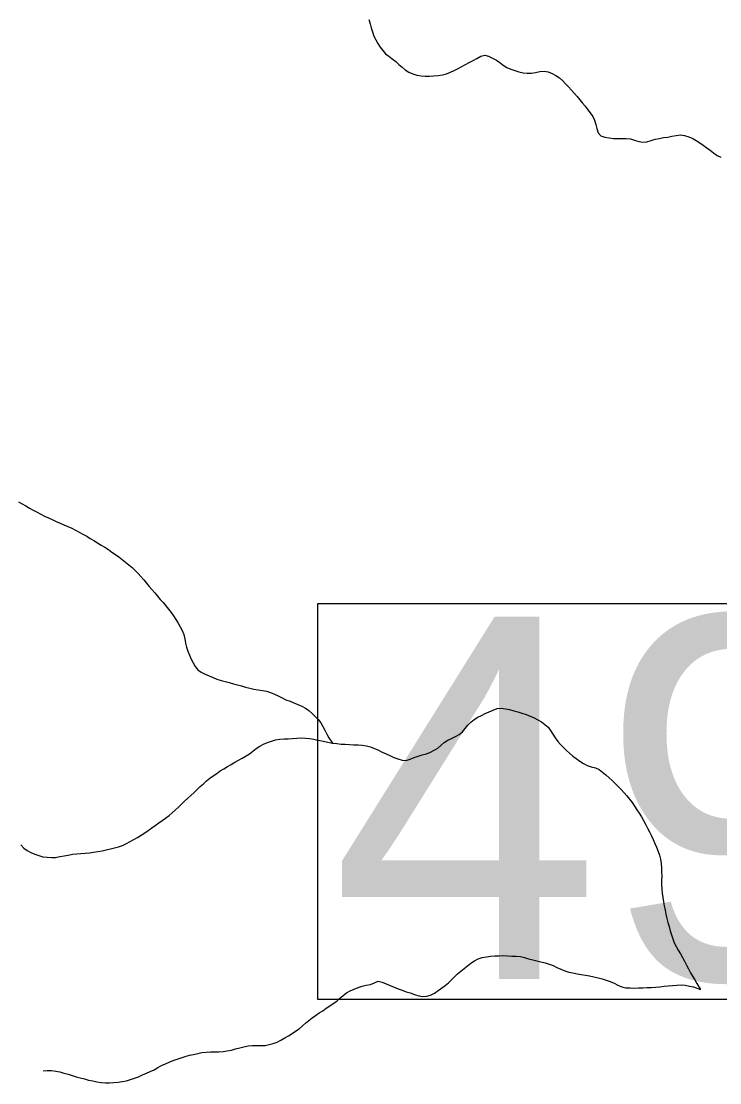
# Model space of a CAD drawing. Extents: x 1950930 to 2061844, y 904556 to 1017002.
# Drawn here: x 1965577 to 1968274, y 975412 to 979514 of the extents above; entities that cross this region are included whole.
import ezdxf

# ---------------------------------------------------------------- set-up
doc = ezdxf.new("R2010")
doc.units = 0
for name, color, linetype in [('Exist Hydrographic Creek Single Shore', 7, 'Continuous'), ('Exist Hydrographic Misc Water Feature', 7, 'Continuous'), ('Exist Road Secondary Structure Standard Bridge Number Label', 7, 'Continuous')]:
    doc.layers.add(name, color=color, linetype=linetype)

msp = doc.modelspace()

# ---------------------------------------------------------------- linework, layer by layer
at = {"layer": 'Exist Hydrographic Creek Single Shore'}
for points in [[(1966919.3, 979519.8), (1966923.8, 979503.2), (1966928.5, 979487.6), (1966933.2, 979471.9), (1966938.7, 979456.2), (1966945.7, 979441.2), (1966953.7, 979427.2), (1966962.5, 979413), (1966972.6, 979400.5), (1966983.6, 979388), (1966996.4, 979377.9), (1967009.7, 979367.7), (1967022.8, 979357.7), (1967035.1, 979346.7), (1967047.4, 979335.8), (1967060.1, 979325.7), (1967073.9, 979317.2), (1967088.8, 979310.3), (1967104.6, 979305.1), (1967121, 979302.2), (1967137.2, 979301.9), (1967154, 979301.6), (1967170.6, 979302.1), (1967187.3, 979303.3), (1967203.3, 979306.3), (1967219, 979310.1), (1967234, 979316.3), (1967249, 979322.6), (1967263.5, 979330.5), (1967277.9, 979338.4), (1967292.4, 979346.3), (1967307, 979354.2), (1967321.6, 979362.1), (1967336.3, 979370), (1967351.5, 979378.8), (1967366.5, 979382.5), (1967381.6, 979378.9), (1967396.8, 979371.2), (1967411.6, 979362.7), (1967425.1, 979354.3), (1967438, 979343.3), (1967451.8, 979334.8), (1967467.2, 979328.8), (1967482.7, 979322.7), (1967498.7, 979318.2), (1967514.7, 979314.6), (1967530.9, 979312.7)], [(1967530.9, 979312.7), (1967546.9, 979313.1), (1967563.1, 979316), (1967579.7, 979319.8), (1967595.9, 979321.2), (1967612.1, 979318.4), (1967627.1, 979311.5), (1967641.7, 979303.8), (1967655.6, 979294.5), (1967667.9, 979283.5), (1967679, 979271.8), (1967690.2, 979260.2), (1967701.3, 979247.5), (1967712.4, 979235), (1967723.3, 979222.5), (1967733.7, 979210), (1967744.2, 979197.4), (1967754.6, 979184.9), (1967764.5, 979171.6), (1967774.5, 979159.1), (1967784, 979145.7), (1967790.3, 979130.9), (1967795.2, 979114.4), (1967800.2, 979098.7), (1967804.7, 979082.2), (1967815.1, 979071.2), (1967830.7, 979065.2), (1967847.5, 979062.4), (1967863.9, 979060.4), (1967880.5, 979060), (1967896.7, 979060.5), (1967913.1, 979061.1), (1967929.5, 979059), (1967945.5, 979054.6), (1967961.5, 979049.4), (1967977.3, 979046.6), (1967993.1, 979047.8), (1968009.1, 979052.4), (1968025.1, 979057.9), (1968041.1, 979060.8), (1968057.3, 979063.8), (1968073.5, 979065.9), (1968089.9, 979069.7), (1968106.1, 979072.6), (1968122.3, 979074), (1968138.5, 979072), (1968154.5, 979067.5), (1968169.9, 979060.6), (1968183.8, 979053), (1968197.5, 979043.6), (1968210.9, 979034.4), (1968224, 979024.2), (1968237.5, 979014.9), (1968250.7, 979004.8), (1968264.4, 978995.4), (1968278.7, 978987.7)], [(1965566.3, 977657.3), (1965580.3, 977649.6), (1965594.6, 977641.1), (1965608.8, 977632.6), (1965623.1, 977625), (1965637.9, 977617.3), (1965652.2, 977609.6)], [(1965652.2, 977609.6), (1965666.8, 977601.9), (1965681.8, 977595), (1965696.5, 977588.1), (1965711.5, 977581.2), (1965726.7, 977574.3), (1965741.6, 977568.3), (1965756.6, 977561.4), (1965771.6, 977554.6), (1965786.3, 977546.8), (1965800.9, 977540.1), (1965815.3, 977532.4), (1965829.6, 977523.9), (1965843.6, 977515.4), (1965857.7, 977506.9), (1965871.8, 977498.4), (1965885.8, 977489.8), (1965899.7, 977481.3), (1965913.5, 977472), (1965927.2, 977462.8), (1965940.7, 977453.4), (1965954.1, 977444.1), (1965967.2, 977434.1), (1965979.9, 977423.9), (1965992.6, 977413.8), (1966004.9, 977402.9), (1966016.6, 977391.2), (1966027.9, 977380.2), (1966039.2, 977367.7), (1966050, 977355.1), (1966060.7, 977342.7), (1966071.2, 977330.1), (1966081.6, 977317.6), (1966092.3, 977305.1), (1966102.9, 977291.8), (1966113.4, 977280.1), (1966124.3, 977267.5), (1966135.1, 977255), (1966145.6, 977242.4), (1966155.6, 977229.1), (1966165.1, 977215.8), (1966174.1, 977202.5), (1966182.9, 977188.3), (1966191.1, 977174.3), (1966198.5, 977159.3), (1966204.4, 977144.4), (1966208.1, 977127.9), (1966211, 977111.4), (1966214.7, 977095.8), (1966220.6, 977080), (1966226.6, 977064.4), (1966233.1, 977049.4), (1966240.5, 977034.5), (1966249.1, 977020.4), (1966259, 977007.9), (1966271.5, 976998.6), (1966286.5, 976991), (1966302, 976984.1), (1966317.6, 976977.9), (1966332.8, 976971.9), (1966348.4, 976966.7), (1966364.4, 976962.2), (1966380.4, 976958.6), (1966396, 976954.1), (1966412, 976949.7), (1966427.5, 976945.3), (1966443.5, 976940.8), (1966459.5, 976937.3), (1966475.3, 976933.6), (1966491.5, 976930.1), (1966507.9, 976928), (1966523.9, 976925.3), (1966539.7, 976920.8), (1966554.7, 976914), (1966569.2, 976907.1), (1966584.2, 976899.4), (1966599.2, 976892.5), (1966614.8, 976886.5), (1966629.9, 976880.4), (1966645.1, 976874.4), (1966660.1, 976867.5), (1966674.2, 976859.8), (1966687.7, 976850.5), (1966700.3, 976839.5), (1966712.2, 976827.8), (1966723.2, 976816.1), (1966733.3, 976802.8), (1966741.5, 976788.7), (1966749.5, 976774.5), (1966757.3, 976759.5), (1966764.8, 976745.5), (1966779.4, 976724.7)], [(1966779.4, 976724.7), (1966795.4, 976722.7), (1966811.8, 976720.7), (1966828.2, 976720.4), (1966844.6, 976719.3), (1966861, 976718.1), (1966877.4, 976717.7), (1966894, 976716.6), (1966910.2, 976714.6), (1966926, 976710.1), (1966941.2, 976704.1), (1966956.4, 976698), (1966971.1, 976690.3), (1966985.9, 976683.5), (1967000.7, 976676.6), (1967016, 976669.7), (1967031.4, 976664.5), (1967047.4, 976659.2), (1967063.4, 976658), (1967079, 976662.8), (1967094.4, 976668.9), (1967110, 976674.4), (1967125.7, 976679), (1967141.5, 976683.6), (1967156.9, 976689.8), (1967171.7, 976696.9), (1967185.4, 976705.6), (1967197.9, 976716.1), (1967210, 976727.3), (1967223.8, 976736), (1967238.9, 976742.3), (1967253.7, 976750.1), (1967268, 976758), (1967281.2, 976767.6), (1967291.6, 976780.6), (1967301.3, 976794.3), (1967312.7, 976805.6), (1967325.7, 976815.9), (1967339.6, 976824.7), (1967354.2, 976831.8), (1967368.9, 976838.8), (1967384.3, 976845.1), (1967399.5, 976852.1), (1967415.1, 976858.4), (1967430.9, 976859.7), (1967446.9, 976856.9), (1967462.8, 976854.2), (1967479, 976849.8), (1967494.8, 976845.3), (1967510.6, 976840), (1967526.4, 976834.8), (1967541.8, 976828.8), (1967557, 976822.7), (1967571.9, 976815), (1967586.3, 976806.5), (1967599.4, 976797.2), (1967611.1, 976786.2), (1967620.7, 976772.9), (1967629.3, 976758.8), (1967638.2, 976744.7), (1967648.4, 976731.3), (1967659.3, 976719.6), (1967670.4, 976707.1), (1967682.3, 976696.2), (1967694.6, 976685.2), (1967707.3, 976674.2), (1967720.4, 976665), (1967733.9, 976654.9), (1967747.7, 976646.4), (1967762, 976638.7), (1967777.8, 976633.4), (1967794, 976629), (1967808.6, 976622.2), (1967821.5, 976612), (1967834.2, 976601.9), (1967846.7, 976591), (1967858.8, 976580.1), (1967870.9, 976569.2), (1967882.6, 976557.5), (1967893.9, 976544.9), (1967904.9, 976533.2), (1967915.6, 976520.7), (1967926.1, 976508.2), (1967935.9, 976494.8), (1967945.3, 976481.5), (1967954.4, 976467.4), (1967963.2, 976454), (1967971.8, 976439.9), (1967980, 976425.8), (1967988, 976410.9), (1967995.8, 976396.7), (1968003.2, 976381.8), (1968010.5, 976366.9), (1968017.3, 976352), (1968024.1, 976337), (1968030.4, 976322.2), (1968036.4, 976306.5), (1968041.7, 976291.6), (1968046, 976275.9), (1968048.3, 976259.4)], [(1966134.3, 976435.3), (1966147.6, 976444.8), (1966160.2, 976455.3), (1966172.2, 976466.4), (1966184.1, 976477.7), (1966196, 976489), (1966207.9, 976500.2), (1966220, 976511.4), (1966232.1, 976522.7), (1966244, 976533.9), (1966256.1, 976545.2), (1966268, 976556.4), (1966280.1, 976567.6), (1966292.4, 976578.9), (1966305.1, 976589.3), (1966318.2, 976598.8), (1966331.8, 976607.6), (1966345.5, 976617.1), (1966359.5, 976625), (1966373.6, 976633.9), (1966388, 976641.7), (1966402.1, 976650.5), (1966416.3, 976658.4), (1966430.6, 976666.3), (1966444.8, 976675.1), (1966458.5, 976683.7), (1966471.6, 976693.3), (1966484.5, 976703.7), (1966498.5, 976712.5), (1966513, 976720.4), (1966528, 976727.4), (1966543.2, 976732.8), (1966559, 976737.5), (1966575.2, 976739.6), (1966591.8, 976740.9), (1966608.2, 976741.3), (1966624.8, 976742.6), (1966641, 976744), (1966657.4, 976744.5), (1966674, 976744.1), (1966690, 976742.9), (1966706.2, 976740.2), (1966722.4, 976736.5), (1966738.2, 976732.9), (1966754.4, 976730.1), (1966779.4, 976724.7)], [(1965575.5, 976331.9), (1965586.8, 976319.4), (1965599.3, 976309.4), (1965613.5, 976302.5), (1965628.7, 976295.6), (1965644.6, 976290.3), (1965660.8, 976285.9), (1965677, 976283.9), (1965693.2, 976282.8), (1965709.2, 976283.2), (1965725.6, 976286.2), (1965742, 976289.2), (1965758.2, 976292), (1965774.7, 976295), (1965791.1, 976297.2), (1965807.3, 976298.5), (1965823.7, 976299.7), (1965840.1, 976301.1), (1965856.3, 976303.2), (1965872.5, 976306.2), (1965888.7, 976309.1), (1965904.9, 976312), (1965921.3, 976315.7), (1965937.3, 976319.6), (1965953, 976324.1), (1965968, 976329.6), (1965982.8, 976336.6), (1965997.3, 976344.5), (1966011.5, 976352.4), (1966025.8, 976360.4), (1966039.8, 976369.1), (1966053.5, 976377.8), (1966067.3, 976387.5), (1966080.8, 976397), (1966094.5, 976406.6), (1966107.9, 976416.2), (1966121.2, 976425.7), (1966134.3, 976435.3)], [(1968048.3, 976259.4), (1968049.1, 976243), (1968049.9, 976226.6), (1968050.1, 976210.1), (1968049.9, 976193.8), (1968049.9, 976177.3), (1968050.5, 976161), (1968052.2, 976144.5), (1968054.2, 976128), (1968056.5, 976111.6), (1968059.5, 976096), (1968063, 976079.5), (1968066.5, 976063.8), (1968070.4, 976047.3), (1968074.3, 976031.6), (1968078.4, 976015.9), (1968082.9, 975999.4), (1968087.6, 975983.7), (1968092.8, 975968.9), (1968098.3, 975953.2), (1968105.5, 975938.3), (1968114.1, 975924.2), (1968122.9, 975910.8), (1968130.9, 975895.9), (1968138.7, 975881.7), (1968146.3, 975866.9), (1968154.1, 975852.8), (1968161.7, 975837.8), (1968169.5, 975823.7), (1968177.7, 975809.5), (1968186.1, 975795.5), (1968200.2, 975773)]]:
    msp.add_lwpolyline(points, dxfattribs=at)
at = {"layer": 'Exist Hydrographic Misc Water Feature'}
for points in [[(1967172.5, 975759), (1967186.6, 975768.5), (1967200.2, 975778.2), (1967213.7, 975788.5), (1967226.4, 975799), (1967238.1, 975810.2), (1967249.8, 975822.3), (1967261.5, 975833.4), (1967274, 975843.9), (1967286.9, 975854.2), (1967300, 975864.7), (1967313.4, 975874.2), (1967326.9, 975883.1), (1967341.7, 975890.8), (1967357, 975896.3), (1967373, 975899.3), (1967389.2, 975901.4), (1967405.8, 975902.7), (1967422.2, 975903.1), (1967438.7, 975903.7), (1967455.1, 975903.4), (1967471.5, 975902.1), (1967487.9, 975901), (1967504.3, 975899.9), (1967520.1, 975896.2), (1967536.1, 975891.9), (1967552, 975887.4), (1967567.8, 975883.8), (1967583.8, 975880.2), (1967599.6, 975875.7), (1967615.4, 975871.3), (1967630.8, 975865.2), (1967645.8, 975858.3), (1967660.7, 975851.5), (1967675.9, 975845.4), (1967691.3, 975840.2), (1967707.3, 975836.6), (1967723.3, 975833.7), (1967739.7, 975831), (1967755.9, 975828.1), (1967771.9, 975825.4), (1967788.1, 975821.7), (1967804.3, 975818.2), (1967820, 975814.5), (1967835.4, 975809.2), (1967851, 975803.2), (1967866.2, 975797.1), (1967881.2, 975789.4), (1967896.1, 975782.6), (1967911.7, 975779), (1967927.9, 975778.7), (1967944.3, 975778.3), (1967960.7, 975778.8), (1967977.3, 975779.3), (1967993.9, 975780.5), (1968010.1, 975781), (1968026.7, 975782.4), (1968042.7, 975783.6), (1968059.3, 975785.8), (1968075.7, 975787.1), (1968092.2, 975788.4), (1968108.6, 975789.7), (1968124.8, 975790.2), (1968141.2, 975789), (1968157.2, 975786.2), (1968173.4, 975782.6), (1968200.2, 975773)], [(1965661.1, 975458), (1965677.5, 975459.3), (1965693.9, 975459.7), (1965710.1, 975457.8), (1965725.9, 975454.2), (1965741.8, 975449.8), (1965757.6, 975445.3), (1965773.4, 975440), (1965789.2, 975435.6), (1965805, 975432), (1965821, 975427.6), (1965837, 975423.1), (1965853, 975419.5), (1965869.2, 975415.9), (1965885.4, 975414), (1965901.6, 975412.8), (1965918, 975412.5), (1965934.4, 975412.9), (1965951, 975415), (1965967.2, 975417.2), (1965983.4, 975420.1), (1965999, 975424.8), (1966014.4, 975430.2), (1966029.9, 975435.5), (1966045.1, 975442.7), (1966060.3, 975449), (1966075.1, 975456), (1966089.6, 975463), (1966104.2, 975471), (1966118.7, 975478.9), (1966133.5, 975486), (1966148.5, 975492.1), (1966163.8, 975498.4), (1966179, 975503.8), (1966194.8, 975509.3), (1966210.4, 975513.9), (1966226.4, 975518.5), (1966242.2, 975522.3), (1966258.4, 975526.1), (1966274.4, 975529), (1966290.6, 975530.3), (1966307.2, 975531.6), (1966323.4, 975532), (1966340, 975532.5), (1966356.4, 975533.9), (1966372.6, 975536), (1966388.6, 975539), (1966404.6, 975543.5), (1966420.4, 975547.3), (1966436.4, 975551.9), (1966452.6, 975554.8), (1966469, 975556.1), (1966485.6, 975555.8), (1966502.2, 975556.2), (1966518.6, 975556.7), (1966534.8, 975559.7), (1966550, 975564.3), (1966565.1, 975569.7), (1966579.9, 975577.6), (1966594.7, 975585.5), (1966608.8, 975593.4), (1966622.7, 975603), (1966636.5, 975611.8), (1966649.8, 975621.3), (1966662.5, 975631.8), (1966675.2, 975642.1), (1966687.7, 975652.5), (1966700.7, 975662.9), (1966713.8, 975672.5), (1966727.5, 975682.1), (1966740.9, 975690.8), (1966754.8, 975700.4), (1966768.3, 975709.2), (1966781.9, 975718.7), (1966795, 975728.2), (1966807.5, 975738.7), (1966820.4, 975749.9), (1966833.1, 975759.4), (1966847.3, 975768.2), (1966862, 975774.5), (1966877.6, 975780.7), (1966893, 975785.3), (1966909, 975789), (1966925.4, 975792), (1966940.8, 975798.3), (1966955.8, 975804.5), (1966971.1, 975800.9), (1966986.5, 975794.9), (1967001.9, 975788), (1967017.5, 975782), (1967032.4, 975775.9), (1967047.8, 975769.9), (1967063.2, 975763.7), (1967079, 975759.3), (1967095, 975754.1), (1967111.6, 975748.7), (1967127.8, 975746), (1967143.4, 975746.5), (1967157.9, 975751.1), (1967172.5, 975759)]]:
    msp.add_lwpolyline(points, dxfattribs=at)
at = {"layer": 'Exist Road Secondary Structure Standard Bridge Number Label'}
msp.add_lwpolyline([(1966722.3, 977263.4), (1969298.8, 977263.4), (1969298.8, 975734.1), (1966722.3, 975734.1)], close=True, dxfattribs=at)

# ---------------------------------------------------------------- texts
msp.add_text('49', height=1400, dxfattribs=at).set_placement((1966772.4, 975813.2))

doc.saveas('drawing.dxf')
